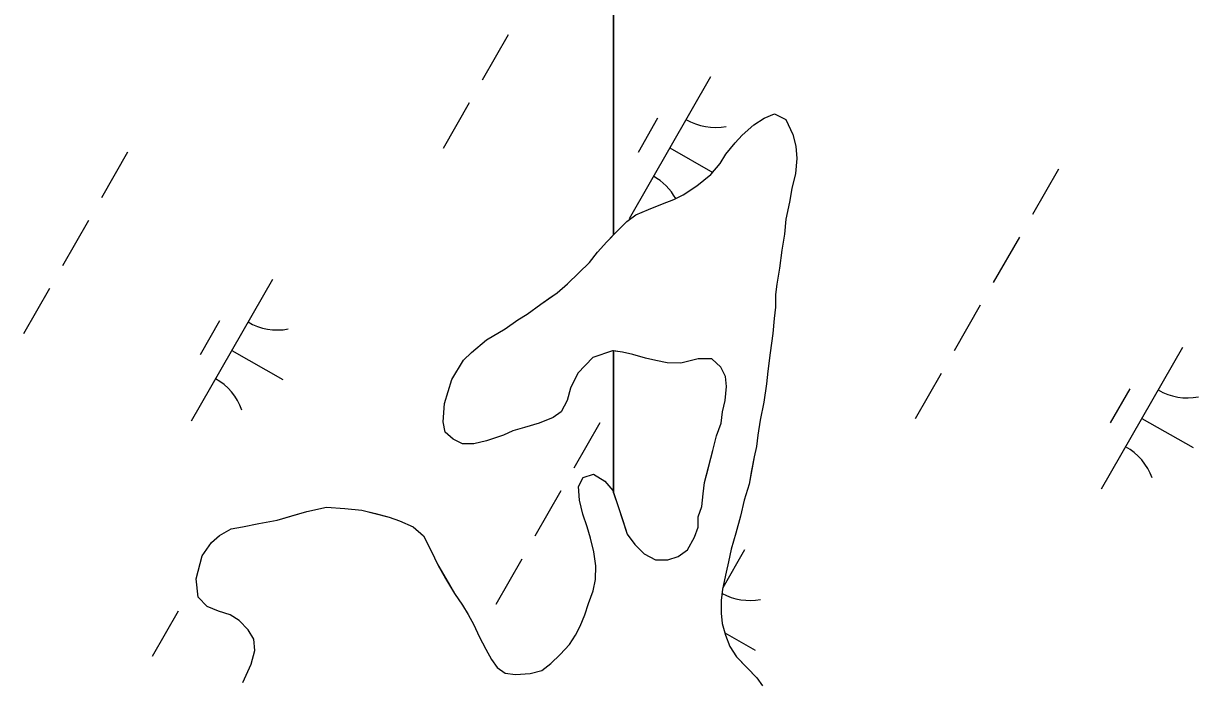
# Model space of a CAD drawing. Extents: x 3930721 to 3950824, y 220441 to 242861.
# Drawn here: x 3943257.3 to 3943616.5, y 233440.2 to 233640.4 of the extents above; entities that cross this region are included whole.
import ezdxf

# ---------------------------------------------------------------- set-up
doc = ezdxf.new("R2010")
doc.units = 0
doc.layers.add('V-TOPO-SHOR', color=7, linetype='Continuous')
doc.layers.add('V-WETL-SWMP', color=7, linetype='Continuous')

msp = doc.modelspace()

# ---------------------------------------------------------------- linework, layer by layer
at = {"layer": 'V-TOPO-SHOR'}
for points in [[(3943408.4, 233549.83), (3943411.22, 233551.54), (3943415.46, 233554.63), (3943417.93, 233556.35), (3943420.4, 233558.06), (3943423.59, 233560.82), (3943427.13, 233564.27), (3943430.32, 233567.38), (3943432.81, 233570.49), (3943435.65, 233573.6), (3943438.85, 233577.06), (3943441.68, 233579.82), (3943444.51, 233581.88), (3943448.38, 233583.58), (3943452.6, 233585.28), (3943456.12, 233586.63), (3943458.93, 233587.99), (3943463.17, 233590.73), (3943467.41, 233594.18), (3943470.26, 233597.64), (3943472.04, 233600.41), (3943474.89, 233603.87), (3943477.02, 233606.29), (3943480.56, 233609.4), (3943483.74, 233611.45), (3943486.9, 233612.81), (3943490.38, 233611.02), (3943492.42, 233606.44), (3943493.42, 233602.93), (3943493.72, 233599.08), (3943493.31, 233594.53), (3943492.2, 233590), (3943491.44, 233585.81), (3943490.32, 233580.58), (3943489.91, 233576.03), (3943489.15, 233571.15), (3943488.37, 233565.56), (3943487.61, 233560.67), (3943487.22, 233557.53), (3943487.17, 233553.68), (3943486.77, 233550.18), (3943486.36, 233545.65), (3943485.58, 233539.71), (3943484.81, 233534.12), (3943484.41, 233530.28), (3943483.63, 233524.69), (3943482.51, 233519.11), (3943481.75, 233514.57), (3943481.35, 233511.08), (3943480.61, 233507.93), (3943479.86, 233503.75), (3943479.1, 233499.56), (3943477.64, 233494.68), (3943476.52, 233489.8), (3943475.05, 233484.57), (3943473.59, 233479.69), (3943472.84, 233475.85), (3943472.1, 233472.71), (3943470.98, 233467.48), (3943470.58, 233463.99), (3943470.53, 233460.14), (3943470.84, 233456.98), (3943471.85, 233453.47), (3943473.2, 233449.96), (3943475.25, 233446.78), (3943478.71, 233443.24), (3943481.47, 233440.4), (3943483.18, 233437.93)], [(3943339.38, 233489.86), (3943343.95, 233491.21), (3943349.91, 233492.53), (3943355.5, 233492.1), (3943360.75, 233491.68), (3943364.93, 233490.58), (3943369.11, 233489.47), (3943372.25, 233488.38), (3943376.42, 233486.58), (3943379.53, 233483.74), (3943381.92, 233479.16), (3943383.96, 233474.93), (3943386.35, 233470.7), (3943389.1, 233466.12), (3943391.5, 233462.58), (3943393.21, 233459.76), (3943394.92, 233456.59), (3943396.62, 233453.07), (3943398.67, 233449.2), (3943400.37, 233446.02), (3943402.09, 233443.55), (3943404.52, 233441.77), (3943407.66, 233441.38), (3943412.21, 233441.67), (3943415.72, 233442.67), (3943418.55, 233444.73), (3943421.38, 233447.49), (3943424.23, 233450.61), (3943426.01, 233453.38), (3943427.45, 233456.16), (3943428.89, 233459.64), (3943429.99, 233463.12), (3943431.44, 233466.95), (3943432.19, 233470.44), (3943432.24, 233474.64), (3943431.6, 233478.85), (3943430.6, 233483.06), (3943429.6, 233486.57), (3943428.25, 233490.44), (3943427.26, 233494.65), (3943426.96, 233498.85), (3943428.4, 233501.63), (3943431.56, 233502.64), (3943435.03, 233500.49), (3943437.45, 233497.66), (3943439.13, 233492.74), (3943440.47, 233488.52), (3943441.81, 233484.31), (3943444.22, 233481.13), (3943446.98, 233478.29), (3943450.46, 233476.5), (3943454.31, 233476.45), (3943457.47, 233477.46), (3943460.29, 233479.52), (3943462.45, 233483.34), (3943463.53, 233486.47), (3943463.58, 233489.62), (3943464.67, 233492.75), (3943465.07, 233496.6), (3943465.46, 233500.09), (3943466.57, 233504.27), (3943468.04, 233509.85), (3943469.15, 233514.38), (3943470.6, 233518.21), (3943471, 233521.71), (3943471.75, 233525.2), (3943472.15, 233529.39), (3943471.84, 233532.54), (3943470.48, 233535.36), (3943467.71, 233537.84), (3943463.52, 233537.9), (3943458.25, 233536.57), (3943454.05, 233536.62), (3943450.56, 233537.37), (3943447.43, 233538.11), (3943443.59, 233539.21), (3943440.45, 233539.96), (3943437.31, 233540.35), (3943431.34, 233538.33), (3943426.72, 233533.49), (3943424.56, 233528.97), (3943423.46, 233525.14), (3943421.67, 233521.66), (3943419.2, 233519.94), (3943414.98, 233518.25), (3943410.41, 233516.91), (3943406.9, 233515.91), (3943404.08, 233514.55), (3943398.81, 233512.87), (3943394.95, 233511.87), (3943391.45, 233511.92), (3943388.67, 233513.35), (3943386.25, 233515.48), (3943385.59, 233518.64), (3943386.02, 233524.23), (3943388.21, 233531.55), (3943391.79, 233537.45), (3943394.27, 233539.87), (3943398.87, 233543.65), (3943404.51, 233547.08), (3943408.4, 233549.83)], [(3943324.36, 233438.99), (3943326.88, 233444.55), (3943327.99, 233448.73), (3943327.68, 233452.24), (3943325.97, 233455.06), (3943323.21, 233457.89), (3943320.44, 233459.68), (3943316.95, 233460.78), (3943313.47, 233462.22), (3943310.71, 233465.06), (3943310.09, 233470.66), (3943311.93, 233477.64), (3943314.78, 233481.79), (3943317.26, 233483.86), (3943320.79, 233485.92), (3943324.29, 233486.57), (3943329.2, 233487.55), (3943334.81, 233488.53), (3943339.38, 233489.86)]]:
    msp.add_lwpolyline(points, dxfattribs=at)
at = {"layer": 'V-WETL-SWMP'}
for p, q in [((3943437.7, 234269.98), (3943437.7, 233575.82)), ((3943405.43, 233636.91), (3943397.48, 233623.03)), ((3943467.26, 233624.06), (3943442.41, 233580.68)), ((3943393.5, 233616.09), (3943385.55, 233602.2)), ((3943451.12, 233611.41), (3943445.16, 233601)), ((3943480.56, 233609.4), (3943483.73, 233611.45)), ((3943483.73, 233611.45), (3943486.9, 233612.81)), ((3943486.9, 233612.81), (3943490.38, 233611.01)), ((3943490.38, 233611.01), (3943492.42, 233606.44)), ((3943474.89, 233603.87), (3943477.02, 233606.29)), ((3943477.02, 233606.29), (3943480.56, 233609.4)), ((3943492.42, 233606.44), (3943493.42, 233602.93)), ((3943472.04, 233600.41), (3943474.89, 233603.87)), ((3943493.42, 233602.93), (3943493.72, 233599.08)), ((3943289.12, 233601.01), (3943281.17, 233587.13)), ((3943454.83, 233602.37), (3943467.97, 233594.85)), ((3943470.26, 233597.64), (3943472.04, 233600.41)), ((3943493.72, 233599.08), (3943493.31, 233594.53)), ((3943467.41, 233594.18), (3943470.26, 233597.64)), ((3943573.63, 233595.9), (3943565.68, 233582.01)), ((3943463.17, 233590.73), (3943467.41, 233594.18)), ((3943493.31, 233594.53), (3943492.2, 233590)), ((3943458.93, 233587.99), (3943463.17, 233590.73)), ((3943492.2, 233590), (3943491.44, 233585.81)), ((3943448.38, 233583.58), (3943452.6, 233585.28)), ((3943452.6, 233585.28), (3943456.12, 233586.63)), ((3943456.12, 233586.63), (3943458.93, 233587.99)), ((3943491.44, 233585.81), (3943490.32, 233580.58)), ((3943441.68, 233579.82), (3943444.51, 233581.88)), ((3943444.51, 233581.88), (3943448.38, 233583.58)), ((3943277.2, 233580.19), (3943269.25, 233566.3)), ((3943438.85, 233577.06), (3943441.68, 233579.82)), ((3943490.32, 233580.58), (3943489.91, 233576.03)), ((3943437.7, 233575.82), (3943438.85, 233577.06)), ((3943489.91, 233576.03), (3943489.15, 233571.15)), ((3943561.7, 233575.07), (3943553.75, 233561.19)), ((3943489.15, 233571.15), (3943488.37, 233565.56)), ((3943488.37, 233565.56), (3943487.61, 233560.67)), ((3943333.39, 233562.17), (3943308.54, 233518.79)), ((3943487.61, 233560.67), (3943487.22, 233557.53)), ((3943265.27, 233559.36), (3943257.32, 233545.48)), ((3943487.22, 233557.53), (3943487.17, 233553.68)), ((3943487.17, 233553.68), (3943486.77, 233550.19)), ((3943549.77, 233554.25), (3943541.82, 233540.36)), ((3943317.25, 233549.52), (3943311.29, 233539.11)), ((3943486.77, 233550.19), (3943486.36, 233545.64)), ((3943486.36, 233545.64), (3943485.58, 233539.71)), ((3943320.97, 233540.48), (3943336.59, 233531.53)), ((3943485.58, 233539.71), (3943484.81, 233534.12)), ((3943611.6, 233541.4), (3943586.75, 233498.01)), ((3943484.81, 233534.12), (3943484.41, 233530.28)), ((3943537.85, 233533.42), (3943529.89, 233519.53)), ((3943484.41, 233530.28), (3943483.63, 233524.69)), ((3943595.46, 233528.75), (3943589.5, 233518.33)), ((3943483.63, 233524.69), (3943482.51, 233519.11)), ((3943433.47, 233518.35), (3943425.51, 233504.46)), ((3943482.51, 233519.11), (3943481.75, 233514.57)), ((3943599.18, 233519.7), (3943614.8, 233510.76)), ((3943481.75, 233514.57), (3943481.35, 233511.07)), ((3943481.35, 233511.07), (3943480.61, 233507.93)), ((3943480.61, 233507.93), (3943479.1, 233499.56)), ((3943479.1, 233499.56), (3943477.64, 233494.68)), ((3943421.54, 233497.52), (3943413.59, 233483.64)), ((3943477.64, 233494.68), (3943476.52, 233489.8)), ((3943476.52, 233489.8), (3943475.06, 233484.57)), ((3943475.06, 233484.57), (3943473.59, 233479.69)), ((3943477.73, 233479.51), (3943471.06, 233467.86)), ((3943473.59, 233479.69), (3943472.84, 233475.85)), ((3943409.61, 233476.69), (3943401.66, 233462.81)), ((3943472.84, 233475.85), (3943472.1, 233472.71)), ((3943472.1, 233472.71), (3943470.98, 233467.48)), ((3943470.98, 233467.48), (3943470.58, 233463.99)), ((3943470.58, 233463.99), (3943470.53, 233460.14)), ((3943304.57, 233460.8), (3943296.62, 233446.91)), ((3943470.53, 233460.14), (3943470.84, 233456.98)), ((3943470.84, 233456.98), (3943471.84, 233453.47)), ((3943471.64, 233454.19), (3943480.93, 233448.87)), ((3943471.84, 233453.47), (3943473.2, 233449.96)), ((3943473.2, 233449.96), (3943475.25, 233446.78)), ((3943475.25, 233446.78), (3943481.47, 233440.4)), ((3943481.47, 233440.4), (3943483.18, 233437.93))]:
    msp.add_line(p, q, dxfattribs=at)
for points in [[(3943407.66, 233441.38), (3943412.21, 233441.67), (3943415.72, 233442.67), (3943418.55, 233444.73), (3943421.39, 233447.49), (3943424.23, 233450.61), (3943426.01, 233453.38), (3943427.45, 233456.16), (3943428.89, 233459.64), (3943429.99, 233463.12), (3943431.44, 233466.95), (3943432.19, 233470.44), (3943432.24, 233474.64), (3943431.6, 233478.85), (3943430.6, 233483.06), (3943429.6, 233486.57), (3943428.25, 233490.44), (3943427.26, 233494.65), (3943426.96, 233498.85), (3943428.4, 233501.63), (3943431.56, 233502.64), (3943435.03, 233500.49), (3943437.44, 233497.66), (3943437.7, 233496.93), (3943437.7, 233540.3), (3943437.31, 233540.35), (3943431.34, 233538.33), (3943426.72, 233533.49), (3943424.56, 233528.97), (3943423.46, 233525.14), (3943421.67, 233521.66), (3943419.2, 233519.95), (3943414.98, 233518.25), (3943410.41, 233516.91), (3943406.9, 233515.91), (3943404.08, 233514.55), (3943398.81, 233512.87), (3943394.95, 233511.87), (3943391.45, 233511.92), (3943388.67, 233513.35), (3943386.25, 233515.48), (3943385.59, 233518.64), (3943386.02, 233524.23), (3943388.21, 233531.55), (3943391.79, 233537.45), (3943394.27, 233539.87), (3943398.87, 233543.65), (3943404.51, 233547.08), (3943408.4, 233549.83), (3943411.22, 233551.54), (3943415.46, 233554.63), (3943420.4, 233558.06), (3943423.59, 233560.82), (3943430.32, 233567.38), (3943432.81, 233570.49), (3943435.65, 233573.61), (3943437.7, 233575.82), (3943437.7, 234269.98)], [(3943324.36, 233438.99), (3943326.88, 233444.55), (3943327.99, 233448.73), (3943327.69, 233452.24), (3943325.97, 233455.06), (3943323.21, 233457.89), (3943320.44, 233459.68), (3943316.95, 233460.77), (3943313.47, 233462.22), (3943310.71, 233465.06), (3943310.09, 233470.66), (3943311.93, 233477.64), (3943314.78, 233481.8), (3943317.26, 233483.86), (3943320.79, 233485.91), (3943324.29, 233486.57), (3943329.2, 233487.55), (3943334.81, 233488.53), (3943343.95, 233491.21), (3943349.91, 233492.52), (3943355.5, 233492.1), (3943360.75, 233491.68), (3943369.11, 233489.47), (3943372.25, 233488.38), (3943376.42, 233486.58), (3943379.53, 233483.74), (3943381.92, 233479.16), (3943383.96, 233474.93), (3943386.36, 233470.7), (3943389.1, 233466.12), (3943391.5, 233462.58), (3943393.21, 233459.76), (3943394.92, 233456.59), (3943396.62, 233453.07), (3943398.67, 233449.2), (3943400.37, 233446.02), (3943402.09, 233443.55), (3943404.52, 233441.77), (3943407.66, 233441.38)]]:
    msp.add_lwpolyline(points, dxfattribs=at)
msp.add_lwpolyline([(3943437.7, 233540.3), (3943437.7, 233496.93), (3943439.13, 233492.74), (3943441.81, 233484.31), (3943444.22, 233481.13), (3943446.98, 233478.29), (3943450.46, 233476.5), (3943454.31, 233476.45), (3943457.47, 233477.45), (3943460.29, 233479.52), (3943462.44, 233483.34), (3943463.54, 233486.47), (3943463.58, 233489.62), (3943464.67, 233492.75), (3943465.07, 233496.6), (3943465.46, 233500.09), (3943468.04, 233509.85), (3943469.15, 233514.38), (3943470.6, 233518.21), (3943471, 233521.71), (3943471.75, 233525.2), (3943472.15, 233529.39), (3943471.84, 233532.54), (3943470.48, 233535.36), (3943467.71, 233537.84), (3943463.52, 233537.9), (3943458.25, 233536.57), (3943454.05, 233536.63), (3943450.56, 233537.37), (3943447.43, 233538.11), (3943443.59, 233539.21), (3943440.45, 233539.96)], close=True, dxfattribs=at)
for centre, start, end in [((3943468.77, 233626.22), 239.4279, 280.9715), ((3943441.31, 233578.28), 29.2819, 60.9715), ((3943334.9, 233564.33), 239.4279, 280.9715), ((3943307.45, 233516.39), 19.4279, 60.9715), ((3943613.11, 233543.56), 239.4279, 280.9715), ((3943585.65, 233495.62), 19.4279, 60.9715), ((3943479.24, 233481.66), 241.4985, 280.9715)]:
    msp.add_arc(centre, 17.62, start, end, dxfattribs=at)

doc.saveas('drawing.dxf')
